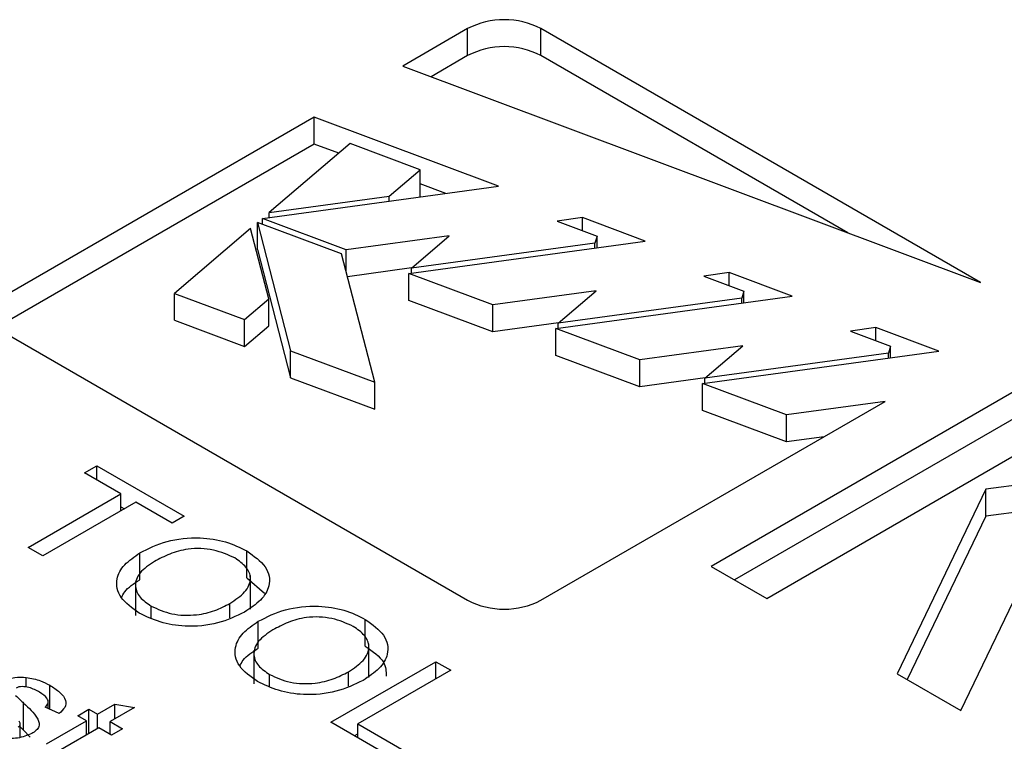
# Model space of a CAD drawing. Header units: inches. Extents: x 1880 to 2363, y -453 to -54.
# Tile 279 of 656: x 2069.702 to 2070.299, y -423.504 to -423.067. Entities that reach past the tile are written whole.
import ezdxf

# ---------------------------------------------------------------- set-up
doc = ezdxf.new("R2010")
doc.units = ezdxf.units.IN
doc.header["$LTSCALE"] = 0.5
doc.header["$MEASUREMENT"] = 0
doc.layers.add('DSS-M-S', color=53, linetype='Continuous')

msp = doc.modelspace()

# ---------------------------------------------------------------- linework, layer by layer
at = {"layer": 'DSS-M-S', "linetype": 'Continuous', "lineweight": 25}
for p, q in [((2069.9736, -423.07257), (2069.93424, -423.0953)), ((2069.9736, -423.0889), (2069.9736, -423.07257)), ((2070.28459, -423.22647), (2070.01799, -423.07257)), ((2070.01799, -423.0889), (2070.01799, -423.07257)), ((2069.9736, -423.0889), (2069.9514, -423.10172)), ((2070.20409, -423.19634), (2070.01799, -423.0889)), ((2069.93424, -423.0953), (2070.28459, -423.22647)), ((2069.88065, -423.12624), (2069.69582, -423.23294)), ((2069.99231, -423.16804), (2069.88065, -423.12624)), ((2069.88065, -423.14257), (2069.88065, -423.12624)), ((2069.88065, -423.14257), (2069.69582, -423.24927)), ((2069.90232, -423.14221), (2069.8533, -423.184)), ((2069.89541, -423.1481), (2069.88065, -423.14257)), ((2069.9448, -423.15811), (2069.90232, -423.14221)), ((2069.92608, -423.17407), (2069.9448, -423.15811)), ((2069.9448, -423.17445), (2069.9448, -423.15811)), ((2069.96034, -423.1724), (2069.9448, -423.16659)), ((2069.84913, -423.18758), (2069.99231, -423.16804)), ((2069.8533, -423.184), (2069.92608, -423.17407)), ((2069.92608, -423.17708), (2069.92608, -423.17407)), ((2069.94469, -423.17454), (2069.9448, -423.17445)), ((2069.8533, -423.18701), (2069.8533, -423.184)), ((2069.89712, -423.20907), (2069.84611, -423.18997)), ((2069.84611, -423.18997), (2069.86624, -423.26774)), ((2069.84611, -423.2063), (2069.84611, -423.18997)), ((2069.89996, -423.20665), (2069.84913, -423.18758)), ((2069.84913, -423.1911), (2069.84913, -423.18758)), ((2070.04321, -423.1871), (2070.02783, -423.1892)), ((2070.02783, -423.1892), (2070.05207, -423.19828)), ((2070.08128, -423.20135), (2070.04321, -423.1871)), ((2070.04321, -423.19496), (2070.04321, -423.1871)), ((2069.84196, -423.19372), (2069.79581, -423.23296)), ((2069.853, -423.23636), (2069.84196, -423.19372)), ((2069.96245, -423.19812), (2069.89996, -423.20665)), ((2069.93803, -423.2209), (2070.08128, -423.20135)), ((2069.93949, -423.2177), (2069.96245, -423.19812)), ((2070.0508, -423.20251), (2069.93949, -423.2177)), ((2070.05207, -423.19828), (2070.0508, -423.20251)), ((2070.0508, -423.20551), (2070.0508, -423.20251)), ((2070.05207, -423.20534), (2070.05207, -423.19828)), ((2069.84611, -423.2063), (2069.86624, -423.28407)), ((2069.89996, -423.22004), (2069.89996, -423.20665)), ((2069.91725, -423.28684), (2069.89712, -423.20907)), ((2069.93964, -423.21756), (2069.90069, -423.22288)), ((2069.93949, -423.2207), (2069.93949, -423.2177)), ((2070.13218, -423.22041), (2070.1168, -423.22251)), ((2070.17025, -423.23467), (2070.13218, -423.22041)), ((2070.13218, -423.22827), (2070.13218, -423.22041)), ((2069.98893, -423.23996), (2069.93803, -423.2209)), ((2069.93803, -423.23723), (2069.93803, -423.2209)), ((2070.1168, -423.22251), (2070.14104, -423.23159)), ((2070.05142, -423.23143), (2069.98893, -423.23996)), ((2070.02846, -423.25101), (2070.05142, -423.23143)), ((2070.14104, -423.23159), (2070.13977, -423.23582)), ((2070.14104, -423.23865), (2070.14104, -423.23159)), ((2069.79581, -423.24929), (2069.79581, -423.23296)), ((2069.79581, -423.23296), (2069.8383, -423.24886)), ((2069.8383, -423.24886), (2069.853, -423.23636)), ((2069.853, -423.25269), (2069.853, -423.23636)), ((2069.98893, -423.25629), (2069.93803, -423.23723)), ((2070.027, -423.25421), (2070.17025, -423.23467)), ((2070.13977, -423.23582), (2070.02846, -423.25101)), ((2070.13977, -423.23883), (2070.13977, -423.23582)), ((2069.98893, -423.25629), (2069.98893, -423.23996)), ((2069.79581, -423.24929), (2069.8383, -423.26519)), ((2069.8383, -423.26519), (2069.8383, -423.24886)), ((2069.8383, -423.26519), (2069.853, -423.25269)), ((2070.02862, -423.25087), (2069.98893, -423.25629)), ((2070.07791, -423.27327), (2070.027, -423.25421)), ((2070.027, -423.27054), (2070.027, -423.25421)), ((2070.02846, -423.25401), (2070.02846, -423.25101)), ((2070.22116, -423.25373), (2070.20577, -423.25583)), ((2070.20577, -423.25583), (2070.23001, -423.2649)), ((2070.25922, -423.26798), (2070.22116, -423.25373)), ((2070.22116, -423.26158), (2070.22116, -423.25373)), ((2069.69582, -423.25856), (2069.9736, -423.41892)), ((2069.86624, -423.28407), (2069.86624, -423.26774)), ((2069.86624, -423.26774), (2069.91725, -423.28684)), ((2070.14039, -423.26474), (2070.07791, -423.27327)), ((2070.11597, -423.28752), (2070.25922, -423.26798)), ((2070.11743, -423.28432), (2070.14039, -423.26474)), ((2070.34683, -423.26821), (2070.1213, -423.3984)), ((2070.23001, -423.2649), (2070.22874, -423.26913)), ((2070.23001, -423.27196), (2070.23001, -423.2649)), ((2070.07791, -423.2896), (2070.027, -423.27054)), ((2070.07791, -423.2896), (2070.07791, -423.27327)), ((2070.22874, -423.26913), (2070.11743, -423.28432)), ((2070.22874, -423.27214), (2070.22874, -423.26913)), ((2069.86624, -423.28407), (2069.91725, -423.30317)), ((2070.11759, -423.28419), (2070.07791, -423.2896)), ((2070.11743, -423.28732), (2070.11743, -423.28432)), ((2070.34683, -423.28454), (2070.13545, -423.40657)), ((2069.91725, -423.30317), (2069.91725, -423.28684)), ((2070.16688, -423.30658), (2070.11597, -423.28752)), ((2070.11597, -423.30385), (2070.11597, -423.28752)), ((2070.15494, -423.41782), (2070.38047, -423.28763)), ((2070.01799, -423.41892), (2070.22674, -423.29841)), ((2070.16688, -423.32291), (2070.11597, -423.30385)), ((2070.22674, -423.29841), (2070.16688, -423.30658)), ((2070.16688, -423.32291), (2070.16688, -423.30658)), ((2070.1897, -423.3198), (2070.16688, -423.32291)), ((2070.45334, -423.3297), (2070.28772, -423.35168)), ((2069.7414, -423.34169), (2069.74874, -423.33745)), ((2069.74874, -423.33745), (2069.80178, -423.36806)), ((2069.74874, -423.34593), (2069.74874, -423.33745)), ((2069.76343, -423.3544), (2069.7414, -423.34169)), ((2070.28772, -423.35168), (2070.2339, -423.4634)), ((2070.45334, -423.34603), (2070.28772, -423.36802)), ((2070.28772, -423.36802), (2070.28772, -423.35168)), ((2069.70713, -423.3869), (2069.76343, -423.3544)), ((2069.76343, -423.36477), (2069.76343, -423.3544)), ((2069.7724, -423.35958), (2069.71611, -423.39208)), ((2069.76343, -423.36226), (2069.7656, -423.36351)), ((2069.79443, -423.3723), (2069.7724, -423.35958)), ((2069.80178, -423.36806), (2069.79443, -423.3723)), ((2070.28772, -423.36802), (2070.24006, -423.46696)), ((2070.27253, -423.48571), (2070.32597, -423.37479)), ((2069.71611, -423.39208), (2069.70713, -423.3869)), ((2069.77483, -423.40655), (2069.77483, -423.39022)), ((2069.83977, -423.40538), (2069.83977, -423.38905)), ((2070.1213, -423.3984), (2070.15494, -423.41782)), ((2069.83977, -423.40538), (2069.85036, -423.41471)), ((2069.84188, -423.42433), (2069.84188, -423.40391)), ((2069.77223, -423.40765), (2069.77223, -423.42807)), ((2069.78173, -423.42975), (2069.78173, -423.42243)), ((2069.82948, -423.42962), (2069.82948, -423.42084)), ((2069.84662, -423.44799), (2069.84662, -423.43166)), ((2069.91156, -423.44683), (2069.91156, -423.4305)), ((2069.91368, -423.46577), (2069.91368, -423.44536)), ((2069.84403, -423.4491), (2069.84403, -423.46951)), ((2069.89071, -423.49288), (2069.95435, -423.45614)), ((2069.95435, -423.45614), (2069.96332, -423.46132)), ((2069.95435, -423.4665), (2069.95435, -423.45614)), ((2069.85353, -423.4712), (2069.85353, -423.46388)), ((2069.90128, -423.47107), (2069.90128, -423.46229)), ((2069.96332, -423.46132), (2069.90703, -423.49382)), ((2070.2339, -423.4634), (2070.27253, -423.48571)), ((2069.70601, -423.47158), (2069.70601, -423.46564)), ((2069.72034, -423.48496), (2069.72034, -423.47042)), ((2069.70439, -423.49758), (2069.70439, -423.48125)), ((2069.71935, -423.48449), (2069.71935, -423.48055)), ((2069.74929, -423.48801), (2069.75977, -423.48196)), ((2069.75977, -423.48196), (2069.77163, -423.48384)), ((2069.75977, -423.49068), (2069.75977, -423.48196)), ((2069.72587, -423.48757), (2069.71756, -423.48365)), ((2069.73721, -423.48888), (2069.744, -423.48496)), ((2069.74249, -423.49194), (2069.73721, -423.48888)), ((2069.744, -423.48496), (2069.74929, -423.48801)), ((2069.744, -423.49979), (2069.744, -423.48496)), ((2069.74929, -423.49673), (2069.74929, -423.48801)), ((2069.77163, -423.48384), (2069.75685, -423.49237)), ((2069.70235, -423.50188), (2069.70235, -423.49391)), ((2069.71833, -423.50588), (2069.74249, -423.49194)), ((2069.74249, -423.50066), (2069.74249, -423.49194)), ((2069.75685, -423.49237), (2069.7644, -423.49673)), ((2069.75685, -423.50022), (2069.75685, -423.49237)), ((2069.9315, -423.51643), (2069.89071, -423.49288)), ((2069.90703, -423.49382), (2069.93885, -423.51219)), ((2069.90703, -423.5023), (2069.90703, -423.49382)), ((2069.70235, -423.49565), (2069.70439, -423.49758)), ((2069.70439, -423.49758), (2069.70831, -423.50189)), ((2069.75005, -423.4963), (2069.72561, -423.5104)), ((2069.7576, -423.50066), (2069.75005, -423.4963)), ((2069.75664, -423.5001), (2069.75685, -423.49998)), ((2069.7644, -423.49673), (2069.7576, -423.50066)), ((2069.90485, -423.50104), (2069.90703, -423.49979))]:
    msp.add_line(p, q, dxfattribs=at)
for centre, start, end in [((2069.9958, -423.11541), 62.60967, 117.39033), ((2069.9958, -423.13174), 62.60967, 117.39033), ((2069.9958, -423.37609), 242.60967, 297.39033)]:
    msp.add_arc(centre, 0.04824, start, end, dxfattribs=at)
for points, knots in [([(2069.77483, -423.39022), (2069.78004, -423.3876), (2069.79043, -423.38237), (2069.81, -423.38032), (2069.82745, -423.38295), (2069.83566, -423.38702), (2069.83977, -423.38905)], [0, 0, 0, 0, 0.28046, 0.559384, 0.779446, 1, 1, 1, 1]), ([(2069.83246, -423.39331), (2069.82835, -423.39146), (2069.82014, -423.38775), (2069.80479, -423.38716), (2069.79267, -423.39067), (2069.78669, -423.39386), (2069.7837, -423.39545)], [0, 0, 0, 0, 0.279534, 0.5582, 0.778699, 1, 1, 1, 1]), ([(2069.77444, -423.4267), (2069.77025, -423.42371), (2069.76189, -423.41773), (2069.75972, -423.40668), (2069.76483, -423.39715), (2069.77149, -423.39253), (2069.77483, -423.39022)], [0, 0, 0, 0, 0.279813, 0.559009, 0.779423, 1, 1, 1, 1]), ([(2069.82948, -423.42084), (2069.83279, -423.41864), (2069.83941, -423.41426), (2069.84293, -423.40611), (2069.84004, -423.39861), (2069.83499, -423.39508), (2069.83246, -423.39331)], [0, 0, 0, 0, 0.280614, 0.559668, 0.779739, 1, 1, 1, 1]), ([(2069.83977, -423.38905), (2069.84401, -423.39211), (2069.8525, -423.39821), (2069.85454, -423.4095), (2069.8488, -423.41911), (2069.84186, -423.42374), (2069.83839, -423.42606)], [0, 0, 0, 0, 0.279786, 0.55886, 0.779229, 1, 1, 1, 1]), ([(2069.7837, -423.39545), (2069.78045, -423.39762), (2069.77396, -423.40193), (2069.77131, -423.41), (2069.77423, -423.41728), (2069.77923, -423.42072), (2069.78173, -423.42243)], [0, 0, 0, 0, 0.280461, 0.559536, 0.779626, 1, 1, 1, 1]), ([(2069.76376, -423.41739), (2069.76432, -423.41616), (2069.76619, -423.41202), (2069.77126, -423.40881), (2069.77483, -423.40655)], [0, 0, 0, 0, 0.296579, 1, 1, 1, 1]), ([(2069.78173, -423.42243), (2069.78572, -423.42427), (2069.79369, -423.42793), (2069.8085, -423.42834), (2069.82065, -423.42545), (2069.82653, -423.42238), (2069.82948, -423.42084)], [0, 0, 0, 0, 0.279493, 0.558539, 0.778917, 1, 1, 1, 1]), ([(2069.84662, -423.43166), (2069.85183, -423.42904), (2069.86223, -423.42382), (2069.8818, -423.42177), (2069.89925, -423.4244), (2069.90746, -423.42846), (2069.91156, -423.4305)], [0, 0, 0, 0, 0.2804597, 0.5593841, 0.7794462, 1, 1, 1, 1]), ([(2069.83839, -423.42606), (2069.83319, -423.42855), (2069.82283, -423.43353), (2069.80356, -423.43545), (2069.78664, -423.43256), (2069.77851, -423.42866), (2069.77444, -423.4267)], [0, 0, 0, 0, 0.2802, 0.559253, 0.779494, 1, 1, 1, 1]), ([(2069.90426, -423.43476), (2069.90015, -423.43291), (2069.89193, -423.4292), (2069.87659, -423.42861), (2069.86447, -423.43212), (2069.85849, -423.43531), (2069.8555, -423.4369)], [0, 0, 0, 0, 0.2795337, 0.5582004, 0.7786993, 1, 1, 1, 1]), ([(2069.84624, -423.46815), (2069.84205, -423.46516), (2069.83369, -423.45918), (2069.83152, -423.44813), (2069.83663, -423.4386), (2069.84329, -423.43398), (2069.84662, -423.43166)], [0, 0, 0, 0, 0.279813, 0.559009, 0.779423, 1, 1, 1, 1]), ([(2069.90128, -423.46229), (2069.90459, -423.46009), (2069.91121, -423.4557), (2069.91473, -423.44756), (2069.91184, -423.44006), (2069.90679, -423.43653), (2069.90426, -423.43476)], [0, 0, 0, 0, 0.280614, 0.559668, 0.779739, 1, 1, 1, 1]), ([(2069.91156, -423.4305), (2069.91581, -423.43356), (2069.9243, -423.43966), (2069.92634, -423.45095), (2069.92059, -423.46056), (2069.91366, -423.46519), (2069.91019, -423.4675)], [0, 0, 0, 0, 0.2797857, 0.5588605, 0.7792288, 1, 1, 1, 1]), ([(2069.8555, -423.4369), (2069.85224, -423.43906), (2069.84576, -423.44338), (2069.84311, -423.45145), (2069.84603, -423.45873), (2069.85103, -423.46217), (2069.85353, -423.46388)], [0, 0, 0, 0, 0.280461, 0.559536, 0.779626, 1, 1, 1, 1]), ([(2069.91156, -423.44683), (2069.91606, -423.44988), (2069.92387, -423.45517), (2069.92413, -423.46204), (2069.92424, -423.46495)], [0, 0, 0, 0, 0.575945, 1, 1, 1, 1]), ([(2069.83556, -423.45884), (2069.83612, -423.45761), (2069.83799, -423.45347), (2069.84306, -423.45025), (2069.84662, -423.44799)], [0, 0, 0, 0, 0.296579, 1, 1, 1, 1]), ([(2069.85353, -423.46388), (2069.85752, -423.46572), (2069.86548, -423.46938), (2069.8803, -423.46979), (2069.89245, -423.4669), (2069.89833, -423.46382), (2069.90128, -423.46229)], [0, 0, 0, 0, 0.279493, 0.558539, 0.778917, 1, 1, 1, 1]), ([(2069.69148, -423.46818), (2069.69392, -423.46715), (2069.69829, -423.46529), (2069.70364, -423.46553), (2069.70601, -423.46564)], [0, 0, 0, 0, 0.5584821, 1, 1, 1, 1]), ([(2069.71413, -423.47469), (2069.71211, -423.47356), (2069.70908, -423.47187), (2069.70428, -423.47116), (2069.70145, -423.47135), (2069.70035, -423.47185), (2069.6998, -423.4721)], [0, 0, 0, 0, 0.500346, 0.749595, 0.875112, 1, 1, 1, 1]), ([(2069.70601, -423.46564), (2069.709, -423.46622), (2069.71435, -423.46726), (2069.71851, -423.46945), (2069.72034, -423.47042)], [0, 0, 0, 0, 0.558991, 1, 1, 1, 1]), ([(2069.72034, -423.47042), (2069.72242, -423.47177), (2069.72659, -423.47445), (2069.73038, -423.47913), (2069.72989, -423.48396), (2069.72722, -423.48637), (2069.72587, -423.48757)], [0, 0, 0, 0, 0.280846, 0.560776, 0.779624, 1, 1, 1, 1]), ([(2069.91019, -423.4675), (2069.90499, -423.47), (2069.89462, -423.47497), (2069.87536, -423.4769), (2069.85844, -423.47401), (2069.85031, -423.47011), (2069.84624, -423.46815)], [0, 0, 0, 0, 0.2802, 0.559253, 0.779494, 1, 1, 1, 1]), ([(2069.69954, -423.47654), (2069.70042, -423.47743), (2069.702, -423.47901), (2069.70366, -423.48057), (2069.70439, -423.48125)], [0, 0, 0, 0, 0.559969, 1, 1, 1, 1]), ([(2069.71756, -423.48365), (2069.71833, -423.4828), (2069.71985, -423.48111), (2069.71866, -423.47761), (2069.71585, -423.4758), (2069.71413, -423.47469)], [0, 0, 0, 0, 0.2794118, 0.5592923, 1, 1, 1, 1]), ([(2069.70439, -423.48125), (2069.70755, -423.48416), (2069.71151, -423.4878), (2069.71392, -423.49276), (2069.71383, -423.49535), (2069.7123, -423.49781), (2069.71033, -423.49909), (2069.70935, -423.49973)], [0, 0, 0, 0, 0.500509, 0.625461, 0.75035, 0.875076, 1, 1, 1, 1]), ([(2069.70103, -423.49581), (2069.70141, -423.49553), (2069.70219, -423.49496), (2069.70251, -423.49364), (2069.70204, -423.49276), (2069.70176, -423.49221)], [0, 0, 0, 0, 0.2797245, 0.5597039, 1, 1, 1, 1]), ([(2069.70935, -423.49973), (2069.70658, -423.50084), (2069.70102, -423.50305), (2069.68841, -423.50236), (2069.68176, -423.4992), (2069.67769, -423.49726)], [0, 0, 0, 0, 0.27931, 0.559363, 1, 1, 1, 1])]:
    msp.add_open_spline(points, degree=3, knots=knots, dxfattribs=at)

doc.saveas('drawing.dxf')
